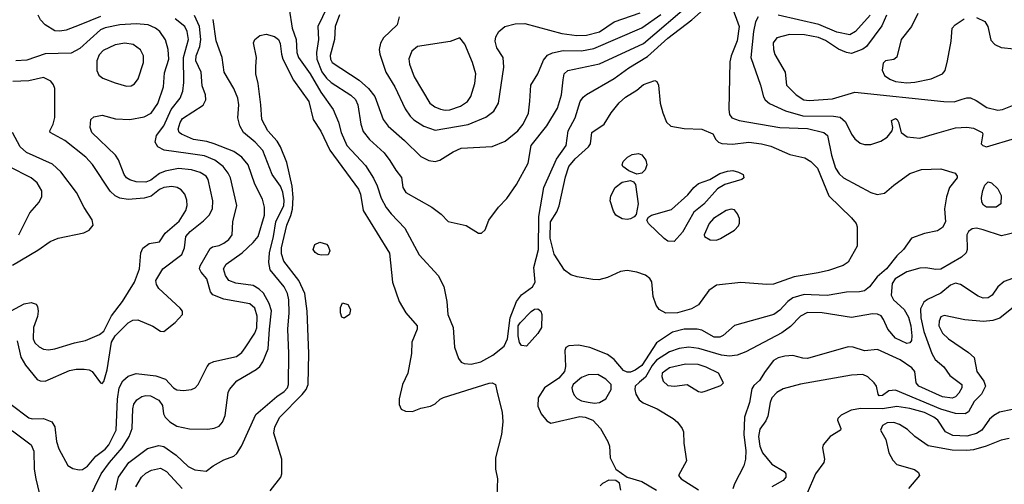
# Model space of a CAD drawing. Extents: x 1173029 to 1307123, y 522559 to 678521.
# Tile 548 of 623: x 1215488 to 1221545, y 653452 to 656307. Entities that reach past the tile are written whole.
import ezdxf

# ---------------------------------------------------------------- set-up
doc = ezdxf.new("R2010")
doc.units = 0

msp = doc.modelspace()

# ---------------------------------------------------------------- linework, layer by layer
at = {"layer": '0CON10XD'}
for points in [[(1217409.4, 656445), (1217323.2, 656265), (1217326.6, 656185), (1217313.6, 656105), (1217316.6, 656065), (1217347.7, 655987.7), (1217375, 655948.6), (1217405, 655921.4), (1217525, 655843.3), (1217555, 655817.5), (1217568.4, 655785), (1217586.1, 655665), (1217600.4, 655620.4), (1217640.1, 655570.1), (1217729.6, 655489.6), (1217765, 655441.4), (1217801.7, 655381.7), (1217837.4, 655337.4), (1217844.2, 655275), (1217864, 655245), (1218024.2, 655155), (1218081.1, 655111.1), (1218125, 655066), (1218235, 655042), (1218310, 654995), (1218330, 654995), (1218352.5, 655015), (1218373.3, 655075), (1218434, 655155), (1218485, 655208), (1218545.3, 655294.7), (1218615.4, 655425), (1218635.4, 655535), (1218731.2, 655655), (1218797.3, 655762.7), (1218820.8, 655845), (1218831.5, 655938.5), (1218838.5, 655975), (1218860, 655995), (1219055, 656036.6), (1219325, 656160.7), (1219619.2, 656410.8)], [(1219867.8, 656395), (1219913.8, 656265), (1219901.5, 656178.5), (1219864.7, 656085), (1219857.5, 656047.5), (1219850.5, 655755), (1219855.6, 655725), (1219870, 655705), (1219915, 655687.2), (1220165, 655644.8), (1220335, 655637.8), (1220434.7, 655614.7), (1220458.6, 655595), (1220482.5, 655475), (1220507.5, 655395), (1220529.5, 655359.5), (1220555, 655335.6), (1220724.3, 655245), (1220763.2, 655233.2), (1220809, 655241), (1220865, 655289.6), (1220965, 655361.8), (1221035, 655386), (1221155, 655390.3), (1221243.4, 655363.4), (1221255.3, 655345.3), (1221254.5, 655335), (1221207.3, 655275), (1221189.2, 655219.2), (1221177.1, 655145), (1221183.1, 655065), (1221165, 655030), (1221135, 655009.2), (1221055, 654993.3), (1220974, 654965), (1220925.5, 654895), (1220884.8, 654855.2), (1220819.7, 654775), (1220762.8, 654727.2), (1220715, 654665.5), (1220685, 654641.2), (1220655, 654633.9), (1220575, 654632.8), (1220455, 654611.9), (1220356.2, 654616.2), (1220315, 654617.5), (1220245, 654596.8), (1220214.5, 654575), (1220165, 654521.5), (1220128.1, 654495), (1219885, 654426.9), (1219815, 654365.7), (1219794.6, 654355.4), (1219761.2, 654355), (1219685, 654398.8), (1219655, 654405.4), (1219575.3, 654404.7), (1219505, 654386), (1219405, 654322), (1219315, 654181.8), (1219275, 654152.4), (1219245, 654141.2), (1219225, 654140.9), (1219201.9, 654151.9), (1219145, 654219.2), (1219105, 654249.6), (1218995, 654292.9), (1218925, 654306.7), (1218866.7, 654303.3), (1218847, 654293), (1218841.2, 654275), (1218845.3, 654175.3), (1218839.5, 654145), (1218805.6, 654104.4), (1218715.7, 654045), (1218676.8, 653983.2), (1218675, 653932.5), (1218696.7, 653885), (1218731.7, 653841.7), (1218755, 653828), (1218935, 653868.9), (1218966.2, 653865), (1219014, 653845), (1219060.6, 653795), (1219107.1, 653715), (1219117.1, 653685), (1219120.8, 653615), (1219155.5, 653545.5), (1219224.4, 653494.4), (1219315, 653469.5), (1219405.4, 653415.4)], [(1215985, 656327.4), (1215855, 656274.3), (1215775, 656243.3), (1215735, 656236.1), (1215705, 656240), (1215645.3, 656275.3), (1215615.9, 656305.9), (1215601.8, 656335)], [(1215912.5, 653355), (1215990.2, 653515), (1216040.5, 653585), (1216119.2, 653675), (1216162.5, 653745), (1216179.7, 653795), (1216184.1, 653915), (1216190.8, 653945), (1216208.3, 653971.7), (1216239.3, 653990.7), (1216265, 653996.8), (1216293.3, 653995), (1216345, 653967.8), (1216366.9, 653936.9), (1216373.5, 653885), (1216382.2, 653865), (1216412.2, 653835), (1216455, 653809.1), (1216533.2, 653793.2), (1216645, 653791.1), (1216685, 653795.7), (1216715, 653809.2), (1216736, 653834), (1216752.1, 653875), (1216770.5, 654015), (1216778.9, 654035), (1216825, 654088.5), (1216943.2, 654156.8), (1216964.7, 654175.3), (1216984.6, 654205), (1217016, 654285), (1217025.3, 654405.3), (1217036.9, 654516.9), (1217023.3, 654563.3), (1216987.2, 654627.2), (1216961.9, 654651.9), (1216925, 654673.4), (1216818, 654688), (1216775.7, 654705), (1216755, 654734), (1216742.3, 654775), (1216758.5, 654805), (1216856.5, 654875), (1216925, 654938.2), (1216954.5, 654975), (1216993.6, 655105), (1216994.6, 655155), (1216982.1, 655205), (1216935, 655295.8), (1216893.2, 655415), (1216855, 655462.9), (1216805, 655497.3), (1216685, 655545.3), (1216639.4, 655559.4), (1216558.4, 655571.6), (1216482.9, 655602.9), (1216470, 655615), (1216464.1, 655635), (1216474.8, 655675.2), (1216489.9, 655700.1), (1216617, 655783), (1216634.3, 655815), (1216630.6, 655845), (1216611.1, 655901.1), (1216605.5, 655985), (1216571.3, 656055), (1216574.2, 656085), (1216597, 656143), (1216602.1, 656185), (1216593.8, 656265), (1216563.3, 656333.3)], [(1217146.2, 656375), (1217163.8, 656255), (1217188.9, 656185), (1217193.8, 656105), (1217202.5, 656075), (1217275, 655975.4), (1217341.8, 655861.8), (1217416.4, 655756.4), (1217448.5, 655678.5), (1217465.9, 655615), (1217501.2, 655535), (1217615, 655410.5), (1217665, 655333.3), (1217686.5, 655286.5), (1217711, 655211), (1217743, 655153), (1217773.1, 655113.1), (1217856.5, 655026.5), (1217945, 654862), (1218062, 654735), (1218096.8, 654666.8), (1218116.9, 654575), (1218121.1, 654495), (1218155.8, 654415), (1218162.9, 654295), (1218187.1, 654225), (1218205, 654202), (1218223.4, 654193.4), (1218265, 654189.1), (1218325, 654203.9), (1218398.1, 654245), (1218469.1, 654300.9), (1218488.1, 654345), (1218504.8, 654475.2), (1218544, 654575), (1218574.8, 654615.2), (1218642.2, 654665), (1218658.8, 654695), (1218651.5, 654785), (1218679.5, 654895), (1218682.8, 655097.2), (1218713.5, 655275), (1218789.5, 655450.5), (1218850.6, 655535), (1218863.2, 655625), (1218905.3, 655705), (1218936.9, 655805), (1218955, 655831.9), (1218975, 655847.5), (1219145, 655946.8), (1219235, 656010.6), (1219349.3, 656080.7), (1219475, 656194.2), (1219623.5, 656306.5), (1219695, 656369.7)], [(1217455, 656338.2), (1217428.3, 656265), (1217425.2, 656184.8), (1217397.4, 656087.4), (1217399.7, 656065), (1217411.5, 656045), (1217577.5, 655935), (1217633.1, 655885), (1217672.5, 655835), (1217724.6, 655695), (1217755, 655653.1), (1217855, 655565.5), (1217955, 655466.9), (1218005, 655441.1), (1218043.2, 655436.8), (1218073.3, 655445), (1218154, 655495), (1218205, 655518.5), (1218395, 655528.1), (1218475, 655561.1), (1218553.3, 655625), (1218586.2, 655665), (1218617.6, 655732.4), (1218626.9, 655806.9), (1218633.5, 655905), (1218675, 655974), (1218710.5, 656059.5), (1218735, 656089.5), (1218765.3, 656104.7), (1218831.7, 656118.3), (1218945, 656117.1), (1219019.9, 656130.1), (1219315, 656257.9), (1219431.5, 656338.5)], [(1217822, 656325), (1217811.2, 656275), (1217726, 656195), (1217707.7, 656162.3), (1217700, 656125), (1217704, 656095), (1217740.5, 655985), (1217796, 655895), (1217858.7, 655758.7), (1217889.5, 655715), (1217912.9, 655692.9), (1217975, 655652.7), (1218045, 655629.3), (1218247.4, 655662.6), (1218355, 655707.5), (1218405, 655745.7), (1218433.5, 655795), (1218467.5, 656015), (1218461.4, 656075), (1218424.4, 656135), (1218412.5, 656175), (1218417.8, 656202.2), (1218435.4, 656234.6), (1218472.5, 656265), (1218537, 656283), (1218595, 656284.8), (1218823, 656223), (1218915, 656210.7), (1218975, 656213), (1219055, 656232.3), (1219145, 656293.4), (1219305, 656349.8)], [(1220820.8, 656335), (1220790.9, 656269.1), (1220697.2, 656142.8), (1220675, 656126.1), (1220605, 656100), (1220575, 656105.3), (1220525, 656126.4), (1220445, 656178.6), (1220402.3, 656197.7), (1220315.2, 656214.8), (1220223.3, 656216.8), (1220145, 656195.5), (1220123.5, 656165), (1220124.6, 656125), (1220134, 656094), (1220197.3, 655985), (1220204.5, 655905), (1220265.2, 655845.2), (1220312.9, 655815), (1220345, 655810.3), (1220488.2, 655821.8), (1220625, 655862.5), (1221173.9, 655803.9), (1221237.3, 655802.7), (1221285, 655818.5), (1221315, 655827.3), (1221336.4, 655826.4), (1221371.1, 655811.1), (1221437.3, 655767.3), (1221505, 655751.5), (1221535, 655754.6), (1221595, 655780)], [(1220719.1, 656335), (1220630.3, 656235), (1220595, 656214.3), (1220515, 656231.1), (1220405, 656277.6), (1220155, 656334.7)], [(1221012.5, 656345), (1220973.3, 656265), (1220910, 656185), (1220885, 656078), (1220865, 656062.9), (1220814.4, 656055.6), (1220799.4, 656040.6), (1220793.4, 655996.6), (1220808.9, 655965), (1220841.5, 655941.5), (1220875, 655927.1), (1220945, 655920.3), (1220995, 655923.5), (1221095, 655943.1), (1221164, 655975), (1221182, 655995), (1221196.4, 656053.6), (1221217.5, 656175), (1221224, 656255), (1221243.7, 656276.3), (1221298, 656312)], [(1215435, 653941.2), (1215545, 653860.5), (1215565.5, 653854.5), (1215635, 653856.9), (1215685.6, 653835.6), (1215704.2, 653805), (1215715.7, 653714.3), (1215729.8, 653669.8), (1215785, 653567.5), (1215815, 653548.6), (1215855, 653540), (1215875, 653543.1), (1215905, 653562.2), (1215956.4, 653623.6), (1216015, 653667.5), (1216035.7, 653695), (1216081.7, 653785), (1216089.2, 653975), (1216099.6, 654045), (1216121.9, 654088.1), (1216155, 654116.5), (1216205, 654132.7), (1216325, 654119.1), (1216385, 654096.9), (1216434.6, 654045), (1216455, 654033.1), (1216495, 654027.3), (1216545.2, 654034.8), (1216568.5, 654045), (1216586.9, 654065), (1216640.8, 654175), (1216656.6, 654193.4), (1216683.4, 654206.6), (1216822.4, 654237.6), (1216855, 654260.9), (1216875, 654290.6), (1216935, 654380.4), (1216946.8, 654413.2), (1216948.5, 654485), (1216934.1, 654534.1), (1216905, 654561.3), (1216745, 654588.9), (1216676.7, 654616.7), (1216661.1, 654635), (1216639.1, 654715), (1216604.2, 654755), (1216594.3, 654775), (1216598.6, 654795), (1216659.4, 654900.6), (1216675, 654911.4), (1216715, 654918.8), (1216745, 654933.1), (1216775, 654955.5), (1216796.1, 654985), (1216800.4, 655065), (1216823.8, 655165), (1216785.4, 655335), (1216770.8, 655365), (1216739.6, 655405), (1216688.2, 655445), (1216625, 655470.2), (1216525, 655485.7), (1216376.4, 655506.4), (1216338.8, 655525), (1216321.2, 655555), (1216330, 655595), (1216375, 655655.5), (1216419.8, 655755), (1216475.3, 655825), (1216490.9, 655869.1), (1216498.1, 655921.9), (1216496.8, 656075), (1216527.5, 656185), (1216519.4, 656235), (1216504.7, 656265), (1216445, 656313.5)], [(1215472.9, 654332.9), (1215495, 654232.9), (1215525, 654183.3), (1215595, 654095.6), (1215615, 654086.5), (1215645, 654085.5), (1215795, 654150.8), (1215835, 654158.7), (1215885, 654159.2), (1215915, 654154.6), (1215934.1, 654144.1), (1215985, 654076), (1215995, 654072), (1216005, 654084), (1216025.7, 654155), (1216052.6, 654325), (1216075.1, 654364.9), (1216155, 654443.1), (1216185, 654461.2), (1216215, 654461.8), (1216306.7, 654423.3), (1216355, 654392), (1216375, 654391.2), (1216445, 654446), (1216490, 654495), (1216489.2, 654515), (1216475.8, 654535), (1216344.5, 654655), (1216329.2, 654679.2), (1216326.2, 654705), (1216369.5, 654775), (1216485.2, 654864.8), (1216501.2, 654905), (1216510.9, 654975), (1216536, 655005), (1216619.9, 655070.1), (1216654.2, 655105.8), (1216673.9, 655145), (1216676.7, 655195), (1216647.5, 655325), (1216636.4, 655345), (1216597.5, 655367.5), (1216544.8, 655384.8), (1216465, 655392.7), (1216384.1, 655375.9), (1216347.9, 655362.1), (1216295, 655321.4), (1216265, 655309.6), (1216205, 655310.2), (1216165, 655322.2), (1216145.5, 655335), (1216130.4, 655355), (1216095.3, 655445.3), (1216077.8, 655475), (1215931.9, 655615), (1215921.9, 655645), (1215926.1, 655693.9), (1215945, 655711.2), (1215995, 655720.9), (1216077.9, 655697.9), (1216165, 655694.1), (1216255, 655710), (1216297.7, 655732.3), (1216338.1, 655791.9), (1216372.9, 655895), (1216378.8, 655981.2), (1216405.3, 656065), (1216402.3, 656125), (1216384.7, 656184.7), (1216350, 656235), (1216324.3, 656255), (1216278, 656275), (1216205, 656281.9), (1216105, 656275.7), (1216015, 656256.6), (1215985.6, 656244.4), (1215858.8, 656131.2), (1215805, 656101.5), (1215645, 656098.2), (1215531.7, 656058.3), (1215465, 656053.9)], [(1216077.8, 653415), (1216096.5, 653495), (1216159.6, 653585), (1216275, 653670.8), (1216345, 653690.8), (1216375, 653684.6), (1216451.1, 653631.1), (1216525, 653561.5), (1216565, 653540), (1216635, 653531.9), (1216679.2, 653565), (1216745, 653602.5), (1216804.6, 653625.4), (1216825, 653640.8), (1216853.3, 653685), (1216939.9, 653880.1), (1217069.5, 653990.5), (1217115, 654022), (1217134.7, 654045), (1217142.6, 654065), (1217144.7, 654254.7), (1217137.1, 654405), (1217146.6, 654505), (1217144.8, 654585), (1217134.8, 654624.8), (1217115, 654665.5), (1217030.1, 654770.1), (1217020.3, 654815), (1217024.8, 654875), (1217049.7, 654975), (1217063.7, 655065), (1217113, 655165), (1217115.2, 655195.2), (1217108, 655248), (1217093.1, 655285), (1217042, 655355), (1216983.1, 655503.1), (1216937.5, 655555), (1216864.5, 655615), (1216841.5, 655655), (1216830.9, 655705), (1216836.8, 655785), (1216829.2, 655825), (1216805.3, 655885.3), (1216745.4, 655985), (1216734.5, 656075), (1216697.3, 656177.3), (1216678.1, 656308.1)], [(1220030.6, 656325), (1220014.7, 656295.3), (1220001.4, 656235), (1219985.3, 656075), (1220045.4, 655905), (1220063, 655833), (1220073.9, 655813.9), (1220101.5, 655791.5), (1220198.2, 655748.2), (1220305, 655717), (1220495.2, 655715.2), (1220535, 655708.2), (1220569, 655679), (1220605, 655604), (1220625, 655576), (1220659.1, 655549.1), (1220685, 655540), (1220725, 655540.8), (1220785, 655561.4), (1220825.4, 655584.6), (1220856.2, 655625), (1220860, 655645), (1220852.3, 655687.7), (1220875, 655700), (1220886, 655695), (1220895, 655677.5), (1220910, 655615), (1220946.8, 655586.8), (1221025, 655580), (1221115, 655605.6), (1221245, 655642.9), (1221315, 655646), (1221355, 655640), (1221408, 655615), (1221413.8, 655605), (1221402.5, 655545), (1221413.9, 655533.9), (1221435, 655526.7), (1221615, 655578.7)], [(1221375, 656321.9), (1221425, 656295.7), (1221443.5, 656265), (1221461.9, 656181.9), (1221487.1, 656155), (1221525, 656136.2), (1221605, 656127.7)], [(1217262, 654358), (1217255.9, 654515), (1217242.2, 654625), (1217204.6, 654705), (1217113.3, 654823.3), (1217098.1, 654868.1), (1217099, 654905), (1217130.8, 655045), (1217157.1, 655102.9), (1217167.3, 655142.7), (1217171.2, 655215), (1217164.1, 655284.1), (1217130.6, 655430.6), (1217092.8, 655525), (1217071.4, 655561.4), (1217015.4, 655625), (1216977.5, 655695), (1216972, 655785), (1216955.4, 655915), (1216941.5, 655975), (1216940.6, 656020.6), (1216944.3, 656075), (1216927.5, 656165), (1216934, 656185), (1216965, 656209.4), (1217005, 656218.9), (1217056.2, 656205), (1217080.6, 656185), (1217090.6, 656160.6), (1217097.9, 656095), (1217107.5, 656065), (1217172.3, 655935), (1217267.7, 655805), (1217293.8, 655695), (1217341.8, 655621.8), (1217396.4, 655506.4), (1217573.5, 655265), (1217585.5, 655235), (1217601.8, 655135), (1217686.4, 654995), (1217762.4, 654872.4), (1217781.8, 654695), (1217823.5, 654575), (1217864.6, 654504.6), (1217933.1, 654425), (1217933.1, 654405), (1217900, 654325), (1217899.2, 654255), (1217875.8, 654135), (1217844, 654065), (1217822.3, 653977.7), (1217822.3, 653942.3), (1217835, 653912.5), (1217860.7, 653900.7), (1217905, 653900), (1217955, 653920), (1218015, 653930.8), (1218045, 653946), (1218075, 653974), (1218095, 653984.2), (1218376.6, 654073.4), (1218395.5, 654075.5), (1218414.5, 654064.5), (1218426.2, 654015), (1218456.2, 653895), (1218460.4, 653835), (1218453, 653757), (1218414.4, 653615), (1218414.4, 653545), (1218426.9, 653485), (1218420.5, 653325)], [(1216145, 655899.2), (1216175, 655900), (1216195, 655912.5), (1216217, 655943), (1216249.6, 656045), (1216250.4, 656085), (1216231.7, 656121.7), (1216186, 656155), (1216135, 656163.8), (1216075, 656153.1), (1216002.3, 656117.7), (1215977.8, 656092.2), (1215962.8, 656055), (1215961.8, 655995), (1215975, 655965.6), (1215998.8, 655948.8), (1216075, 655918.8), (1216145, 655899.2)], [(1218105, 655750.4), (1218135, 655752.7), (1218199.2, 655775), (1218243.3, 655805), (1218264, 655836), (1218287.9, 655915), (1218293.6, 655975), (1218273.5, 656045), (1218227.6, 656157.6), (1218195, 656196.7), (1218136.4, 656173.6), (1217935, 656142.2), (1217900.6, 656115), (1217883, 656067), (1217886.5, 656035), (1217915, 655956), (1218011.5, 655795), (1218042.6, 655772.6), (1218077.7, 655757.7), (1218105, 655750.4)], [(1215435, 654518.4), (1215515, 654560.9), (1215558.5, 654568.5), (1215588.9, 654558.9), (1215597.5, 654545), (1215601.1, 654515), (1215596.9, 654483.1), (1215572.9, 654415), (1215571.5, 654345), (1215582.1, 654322.1), (1215607.3, 654297.3), (1215635, 654282.1), (1215665, 654278.2), (1215705, 654284.4), (1215825, 654321.9), (1215893.8, 654336.2), (1215978.3, 654371.7), (1216005, 654393.1), (1216053.5, 654486.5), (1216120, 654575), (1216194.6, 654695), (1216224.7, 654775), (1216234.2, 654875), (1216246.6, 654903.4), (1216285, 654932.3), (1216348.3, 654941.7), (1216383.6, 654995), (1216470.3, 655069.7), (1216510, 655135), (1216517.5, 655165), (1216517.1, 655197.1), (1216504.5, 655235), (1216482.6, 655262.6), (1216456.8, 655276.8), (1216425, 655281.2), (1216375, 655275.8), (1216347.3, 655262.7), (1216296.3, 655223.7), (1216255, 655210.3), (1216155, 655202.9), (1216105, 655210), (1216075, 655224.5), (1216044.3, 655254.3), (1215936.7, 655416.7), (1215895, 655462.5), (1215765, 655565.5), (1215676.2, 655615), (1215674, 655625), (1215694.6, 655665.4), (1215703.7, 655706.3), (1215703.8, 655885), (1215697.1, 655907.1), (1215679.6, 655929.6), (1215635, 655952.3), (1215545, 655930.7), (1215446.6, 655926.6)], [(1219463.5, 654503.5), (1219421.1, 654525), (1219403.6, 654553.6), (1219384.7, 654605), (1219376.7, 654696.8), (1219365, 654717.3), (1219337.3, 654737.3), (1219284.6, 654755.4), (1219225, 654765.5), (1219185, 654759.1), (1219105, 654723.5), (1219051.1, 654708.9), (1219015, 654709.6), (1218917.2, 654727.2), (1218879.6, 654739.6), (1218838.8, 654768.8), (1218776.4, 654866.4), (1218750.6, 654965), (1218754.4, 655065), (1218793.2, 655126.8), (1218807.5, 655162.5), (1218845, 655341.2), (1218867.1, 655405), (1218905, 655451.2), (1218987.5, 655525), (1218999.2, 655545), (1219007.5, 655615), (1219084.5, 655665.5), (1219127.5, 655735), (1219175, 655795.5), (1219215, 655831.5), (1219284, 655875), (1219325, 655909.2), (1219395, 655933.8), (1219406.8, 655926.8), (1219418.1, 655905), (1219428.9, 655795), (1219443.6, 655735), (1219467.5, 655677.5), (1219493.9, 655653.9), (1219575, 655638.2), (1219684.1, 655634.1), (1219752.5, 655605), (1219770.5, 655570.5), (1219787.5, 655555), (1219807.3, 655547.3), (1219872.6, 655542.6), (1219974.6, 655554.6), (1220052.5, 655545), (1220109.8, 655529.8), (1220225, 655478.6), (1220317.5, 655457.5), (1220355, 655435.7), (1220395.4, 655395), (1220465.3, 655225.3), (1220605, 655090), (1220633.3, 655055), (1220640, 655035), (1220640, 654915), (1220585, 654816.7), (1220553, 654797), (1220463.6, 654766.4), (1220399.6, 654750.4), (1220252.8, 654727.2), (1220125, 654682.5), (1220085, 654680), (1219925, 654692.7), (1219775, 654675.4), (1219726.8, 654643.2), (1219664.7, 654555.3), (1219620.1, 654529.9), (1219535, 654504.7), (1219463.5, 654503.5)], [(1215445, 654797.9), (1215599.9, 654890.1), (1215675, 654944.5), (1215725, 654963.8), (1215883.4, 654996.6), (1215915.6, 655014.4), (1215940.8, 655045), (1215935, 655076.2), (1215885, 655154), (1215836.9, 655245), (1215742.3, 655372.3), (1215689.6, 655419.6), (1215530.7, 655490.7), (1215492.1, 655525), (1215444.4, 655615)], [(1219285, 655358.8), (1219235, 655378.8), (1219198.8, 655405), (1219194.2, 655415), (1219200.8, 655435), (1219227.6, 655462.4), (1219255, 655478.6), (1219295, 655485.8), (1219315, 655477.5), (1219340.6, 655445), (1219346.9, 655415), (1219335, 655383.8), (1219315, 655363.8), (1219285, 655358.8)], [(1215482.5, 654985), (1215549.8, 655120.2), (1215608.8, 655185), (1215625, 655220), (1215624.3, 655255), (1215595, 655304), (1215558, 655335), (1215421.4, 655405)], [(1219515, 654944.3), (1219475.5, 654945.5), (1219452.4, 654962.4), (1219355.8, 655055), (1219346.2, 655075), (1219355.8, 655094.2), (1219374.4, 655105.6), (1219498.5, 655141.5), (1219599.3, 655230.7), (1219634.6, 655275), (1219665, 655300.7), (1219734.6, 655325.4), (1219795, 655361.8), (1219842.6, 655377.4), (1219875, 655379.5), (1219911.1, 655371.1), (1219938.8, 655355), (1219942, 655335), (1219931.2, 655325), (1219825.4, 655294.6), (1219781.3, 655268.7), (1219696.5, 655173.5), (1219635.7, 655124.3), (1219565, 655001.4), (1219515, 654944.3)], [(1219225, 655080), (1219195, 655084), (1219156.1, 655106.1), (1219141.2, 655131.2), (1219120, 655195), (1219123.8, 655225), (1219151.2, 655275), (1219195, 655308.6), (1219245, 655318.8), (1219265, 655310), (1219276.2, 655295), (1219292.5, 655175), (1219280.7, 655109.3), (1219267.5, 655095), (1219245, 655084.2), (1219225, 655080)], [(1221495, 655154.4), (1221435, 655155.6), (1221417, 655167), (1221406.5, 655185), (1221404.5, 655215), (1221412.8, 655257.2), (1221425, 655290), (1221445, 655311.2), (1221466.7, 655305), (1221505, 655268.8), (1221525, 655227.5), (1221524.3, 655175.7), (1221495, 655154.4)], [(1219775, 654952.9), (1219798.5, 654961.5), (1219885.3, 655014.7), (1219909.8, 655040.2), (1219916.6, 655056.6), (1219915.5, 655085), (1219904.5, 655115), (1219885, 655138.9), (1219865, 655143.5), (1219835, 655133.6), (1219755.6, 655085), (1219730, 655055), (1219699.2, 654985), (1219700.8, 654975), (1219736.7, 654955), (1219775, 654952.9)], [(1221615, 654999.2), (1221528.3, 654978.3), (1221415, 655016.5), (1221375, 655025.5), (1221348, 655022), (1221325.6, 655005), (1221314.8, 654985.2), (1221317.5, 654895), (1221310, 654875), (1221282.6, 654847.4), (1221155, 654774.6), (1221125, 654772.9), (1221062.8, 654782.8), (1221025, 654780.4), (1220945, 654756.8), (1220874.7, 654715), (1220855.9, 654685), (1220849.2, 654615), (1220863.1, 654585), (1220930, 654525), (1220955, 654479.2), (1220971.1, 654425), (1220976.8, 654363.2), (1220975, 654336.2), (1220965, 654320.5), (1220945, 654316.9), (1220875, 654350.4), (1220828.2, 654405), (1220802.5, 654465), (1220787.7, 654487.7), (1220765, 654498.1), (1220735, 654499.1), (1220605, 654476.9), (1220425, 654506.3), (1220335, 654507.3), (1220291.5, 654485), (1220229.1, 654420.9), (1220177.3, 654382.7), (1219955.2, 654264.8), (1219901.2, 654245), (1219855, 654239.7), (1219805, 654244.8), (1219665.5, 654285.5), (1219605, 654295.2), (1219545, 654287.1), (1219485, 654266.2), (1219405, 654215.2), (1219378.5, 654181.5), (1219339, 654111), (1219300.4, 654079.6), (1219275.3, 654055), (1219272, 654035), (1219278.2, 654005), (1219300, 653970), (1219322.8, 653952.8), (1219410, 653915), (1219508, 653855), (1219535, 653834.2), (1219564.3, 653795), (1219571.9, 653775), (1219574.4, 653705), (1219590, 653595), (1219541.5, 653505), (1219557.5, 653485), (1219665, 653416.8)], [(1217345, 654860), (1217324.1, 654864.1), (1217305, 654876.7), (1217293.8, 654895), (1217303.3, 654925), (1217335, 654940), (1217375, 654926.7), (1217386.7, 654915), (1217396.1, 654886.1), (1217385, 654862.5), (1217345, 654860)], [(1221646, 654735), (1221545, 654697.8), (1221505, 654666.2), (1221470, 654615), (1221445, 654597.5), (1221415, 654596.5), (1221385, 654607.8), (1221275, 654680.7), (1221245, 654688.8), (1221215, 654675.9), (1221155, 654626), (1221071.9, 654588.1), (1221049.8, 654570.2), (1221030.7, 654529.3), (1221031.6, 654475), (1221050.2, 654390.2), (1221098.7, 654255), (1221119.6, 654219.6), (1221172.7, 654172.7), (1221209.6, 654119.6), (1221283.6, 654065), (1221283.8, 654045), (1221265, 654012.5), (1221245, 653988.2), (1221225, 653980.4), (1221165, 653988.8), (1221018.5, 654055), (1221002.7, 654075), (1220995.5, 654145), (1220977.2, 654167.2), (1220905, 654217.5), (1220765, 654280.6), (1220685, 654271.8), (1220615, 654294.3), (1220585, 654295.6), (1220335, 654225.3), (1220305, 654225.9), (1220245, 654243.3), (1220195, 654239.3), (1220155, 654229.2), (1220125, 654211.8), (1220075, 654145.6), (1220039.8, 654090.2), (1220005, 654058.8), (1219992.1, 654037.9), (1219976.8, 653955), (1219946.9, 653865), (1219943.2, 653755), (1219955, 653660), (1219953.5, 653605), (1219942.5, 653565), (1219884.8, 653455.2), (1219875.7, 653424.3)], [(1221665, 654591.5), (1221516.7, 654473.3), (1221475, 654459.1), (1221417.6, 654452.4), (1221302.6, 654462.6), (1221175, 654489.4), (1221155, 654480), (1221145.4, 654454.6), (1221143.2, 654425), (1221165, 654381.4), (1221202.5, 654345), (1221325, 654262.3), (1221360.2, 654230.2), (1221377.1, 654145), (1221419.2, 654085), (1221429.6, 654055), (1221405.5, 654005), (1221359.4, 653960.6), (1221325, 653897.5), (1221305, 653885.5), (1221245, 653885.7), (1221155, 653913.6), (1220875, 654030), (1220835, 654026.7), (1220795, 653998), (1220776.1, 653996.1), (1220768.8, 654005), (1220758.1, 654055), (1220744.7, 654074.7), (1220705, 654112.2), (1220675, 654126.2), (1220605, 654122.8), (1220292, 654068), (1220185, 654037.9), (1220145, 654016.2), (1220115, 653983.3), (1220104.2, 653955), (1220090.7, 653869.3), (1220078.3, 653841.7), (1220040.6, 653789.4), (1220033.9, 653745), (1220041.4, 653685), (1220058.7, 653645), (1220115, 653575.5), (1220190.7, 653530.7), (1220201.4, 653515), (1220201.4, 653495), (1220185, 653474.4), (1220115, 653435.6)], [(1217485, 654472.5), (1217469.3, 654479.3), (1217461.2, 654505), (1217461.7, 654538.3), (1217475, 654567.5), (1217505.9, 654555.9), (1217522.5, 654525), (1217517.5, 654495), (1217485, 654472.5)], [(1218605, 654300.5), (1218575, 654304.4), (1218563.1, 654323.1), (1218554.5, 654365), (1218555.2, 654425), (1218566.3, 654445), (1218635, 654514.6), (1218655, 654528.2), (1218675, 654531.1), (1218694.6, 654515), (1218700.8, 654495), (1218698.1, 654415), (1218675, 654378.8), (1218605, 654300.5)], [(1217028.3, 653411.7), (1217093.8, 653495), (1217100, 653515), (1217100, 653605), (1217052, 653765), (1217057.2, 653805), (1217088.2, 653865), (1217226.4, 654003.6), (1217250, 654035), (1217262.9, 654065), (1217266.9, 654255), (1217262, 654358)], [(1214942.7, 653415), (1214938.9, 653495), (1214949.3, 653645), (1214930.6, 653795), (1214961.9, 654015), (1214957.5, 654145), (1214973.4, 654206.6), (1214995, 654228.5), (1215015, 654222.3), (1215090.6, 654155), (1215129.7, 654105), (1215180.4, 654055), (1215242.7, 653962.7), (1215354.6, 653824.6), (1215395, 653797.1), (1215445, 653779.6), (1215559.5, 653695), (1215574.6, 653655), (1215576.9, 653545), (1215587.1, 653485), (1215617.5, 653355)], [(1219685, 654018.8), (1219705, 654023.1), (1219801.7, 654058.3), (1219817.5, 654075), (1219787.5, 654135), (1219711.9, 654171.9), (1219662.6, 654187.4), (1219585, 654190), (1219485, 654166.5), (1219441.5, 654135), (1219438.5, 654115), (1219447.1, 654085), (1219475, 654059.4), (1219515.4, 654054.6), (1219595, 654065.6), (1219665, 654022.7), (1219685, 654018.8)], [(1219025, 653950.3), (1219055, 653954.1), (1219093.4, 653976.6), (1219127.5, 654035), (1219127.3, 654065), (1219095, 654098.2), (1219045, 654126.2), (1218985, 654124), (1218945, 654108.9), (1218892.3, 654065), (1218884.6, 654045), (1218887.9, 654025), (1218898.9, 653998.9), (1218918.1, 653978.1), (1218944.8, 653964.8), (1218985, 653955.8), (1219025, 653950.3)], [(1221595, 653910.5), (1221515, 653894.6), (1221480.6, 653875), (1221455, 653851.9), (1221407.7, 653785), (1221375, 653763.4), (1221315, 653747.5), (1221228.6, 653751.4), (1221182.5, 653775), (1221135.4, 653845), (1221111.5, 653865), (1221055, 653893.4), (1220965, 653918.2), (1220885, 653929.8), (1220795, 653915.4), (1220662.1, 653917.9), (1220603.7, 653906.3), (1220542.6, 653877.4), (1220522, 653855), (1220520, 653845), (1220540, 653795), (1220536.7, 653785), (1220474.7, 653745.3), (1220430, 653695), (1220426.9, 653675), (1220440, 653605), (1220435.5, 653584.5), (1220383.4, 653516.6), (1220332.8, 653397.2)], [(1221575, 653732.1), (1221525, 653723.8), (1221434.1, 653685.9), (1221355.8, 653664.2), (1221315, 653659.5), (1221225, 653661.9), (1221077.5, 653687.5), (1220995, 653744.4), (1220948.9, 653788.9), (1220899.8, 653819.8), (1220865, 653830.6), (1220825, 653830), (1220795, 653813.8), (1220782.9, 653785), (1220816.5, 653726.5), (1220835.2, 653645.2), (1220858.9, 653598.9), (1220885, 653573.3), (1220992.7, 653542.7), (1221016.7, 653525), (1221023.3, 653505), (1220956.2, 653425)], [(1216203.2, 653435), (1216237.5, 653495), (1216265, 653519.6), (1216298.3, 653538.3), (1216355, 653550), (1216391.1, 653531.1), (1216486.9, 653425)], [(1219186.2, 653415), (1219178.9, 653458.9), (1219154.5, 653474.5), (1219113.3, 653476.7), (1219073.2, 653456.8), (1219058.8, 653441.2)]]:
    msp.add_lwpolyline(points, dxfattribs=at)

doc.saveas('drawing.dxf')
